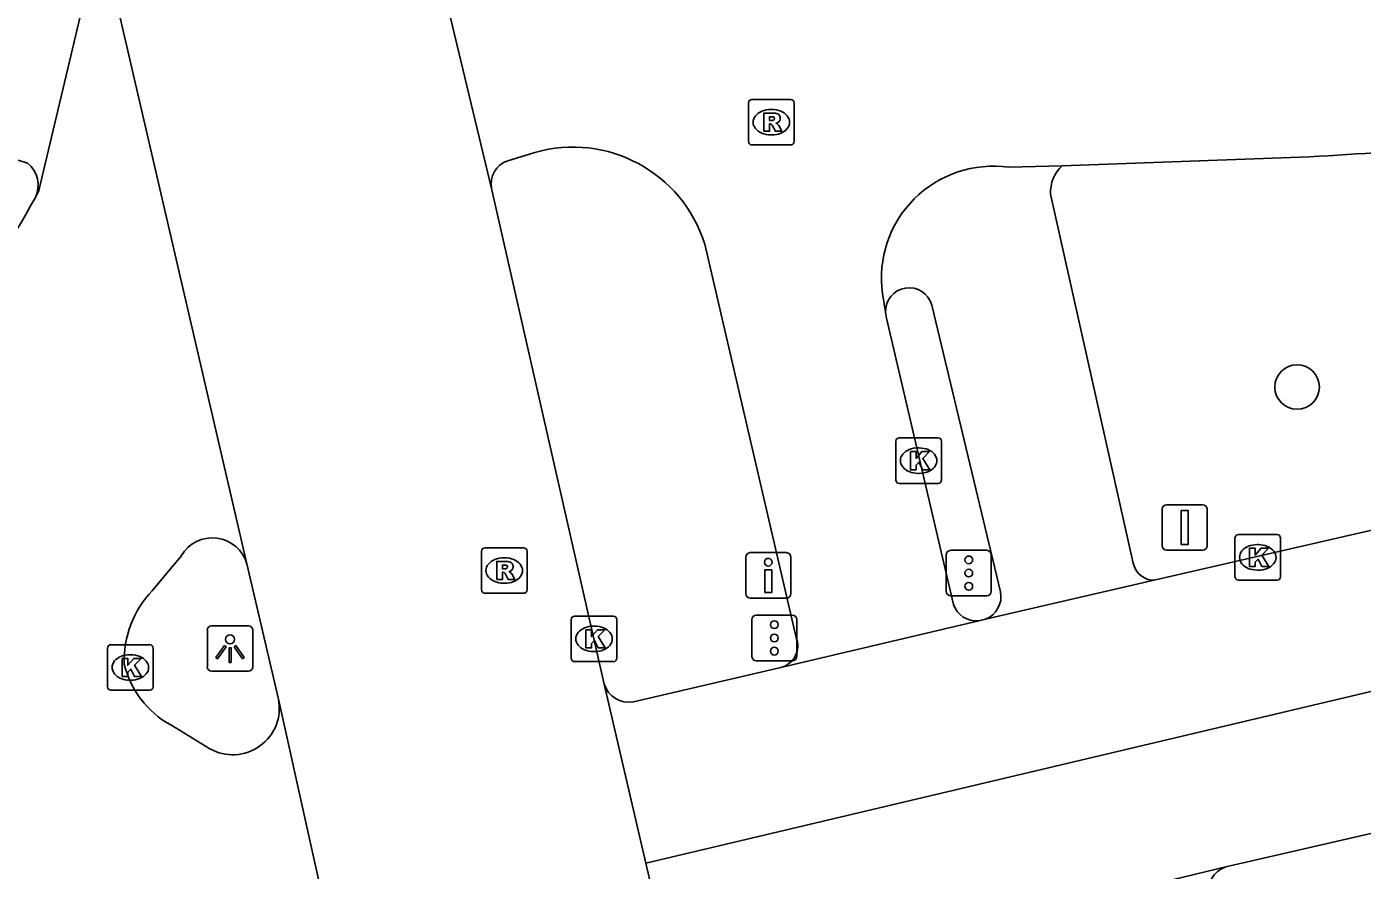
# Model space of a CAD drawing. Extents: x 156414 to 157775, y 382335 to 383765.
# Drawn here: x 156985.24 to 157014.56, y 382993.35 to 383011.87 of the extents above; entities that cross this region are included whole.
import ezdxf

# ---------------------------------------------------------------- set-up
doc = ezdxf.new("R2010")
doc.units = 0
for name, color, linetype in [('IMGEO_Boom', 7, 'Continuous'), ('IMGEO_Drukknoppaal', 7, 'Continuous'), ('IMGEO_Fietspad_gesloten', 7, 'Continuous'), ('IMGEO_Kolk', 7, 'Continuous'), ('IMGEO_Lichtpunt', 7, 'Continuous'), ('IMGEO_OVBaan_gesloten', 7, 'Continuous'), ('IMGEO_Rijbaan_regionaal_gesloten', 7, 'Continuous'), ('IMGEO_Rioolput', 7, 'Continuous'), ('IMGEO_Verkeersbordpaal', 7, 'Continuous'), ('IMGEO_Verkeersregelinstallatiepaal', 7, 'Continuous'), ('IMGEO_Voetpad_open', 7, 'Continuous')]:
    doc.layers.add(name, color=color, linetype=linetype)

msp = doc.modelspace()

# ---------------------------------------------------------------- linework, layer by layer
at = {"layer": 'IMGEO_Boom'}
msp.add_circle((157013.132, 383003.958), 0.489, dxfattribs=at)
at = {"layer": 'IMGEO_Drukknoppaal'}
for p, q in [((157001.024, 382999.421), (157001.024, 383000.221)), ((157001.024, 383000.221), (157001.024, 382999.421)), ((157001.124, 383000.321), (157001.914, 383000.321)), ((157001.914, 383000.321), (157001.124, 383000.321)), ((157002.014, 383000.221), (157002.014, 382999.421)), ((157002.014, 382999.421), (157002.014, 383000.221)), ((157001.914, 382999.321), (157001.124, 382999.321)), ((157001.124, 382999.321), (157001.914, 382999.321))]:
    msp.add_line(p, q, dxfattribs=at)
msp.add_lwpolyline([(157001.594, 382999.946), (157001.594, 382999.446), (157001.444, 382999.446), (157001.444, 382999.946), (157001.594, 382999.946)], dxfattribs=at)
msp.add_circle((157001.519, 383000.111), 0.085, dxfattribs=at)
for centre, start, end in [((157001.124, 383000.221), 90, 180), ((157001.124, 383000.221), 90, 180), ((157001.914, 383000.221), 0, 90), ((157001.914, 383000.221), 360, 90), ((157001.124, 382999.421), 180, 270), ((157001.124, 382999.421), 180, 270), ((157001.914, 382999.421), 270, 0), ((157001.914, 382999.421), 270, 0)]:
    msp.add_arc(centre, 0.1, start, end, dxfattribs=at)
at = {"layer": 'IMGEO_Fietspad_gesloten'}
for points in [[(156995.799, 383008.928), (156996.393, 383009.109)], [(157007.971, 383008.819), (157012.991, 383008.996)], [(157006.801, 383008.784), (157007.971, 383008.819)], [(157000.124, 383007.098), (157002.132, 382998.456)], [(157004.092, 383005.601), (157004.028, 383006.011)], [(157005.584, 382999.185), (157004.114, 383005.471), (157004.092, 383005.601)]]:
    msp.add_lwpolyline(points, dxfattribs=at)
for centre, radius, start, end in [((157009.95, 383076.08), 67.153, 272.59585, 278.20211), ((156997.23, 383006.195), 3.032, 17.3264, 106.0245), ((156984.527, 383006.71), 2.286, 71.3635, 221.5154), ((156984.856, 383008.389), 0.631, 335.0859, 50.5029), ((156995.968, 383008.42), 0.535, 108.446, 191.0994), ((157006.461, 383006.351), 2.457, 82.0519, 187.9481), ((157006.092, 382999.357), 0.537, 198.747, 275.1183), ((157001.679, 382998.275), 0.488, 283.8791, 21.7362)]:
    msp.add_arc(centre, radius, start, end, dxfattribs=at)
at = {"layer": 'IMGEO_Kolk'}
for p, q in [((157004.32, 383001.916), (157004.32, 383002.768)), ((157004.395, 383002.842), (157005.247, 383002.842)), ((157005.321, 383002.768), (157005.321, 383001.916)), ((157004.808, 383002.622), (157004.833, 383002.622)), ((157005.247, 383001.842), (157004.395, 383001.842)), ((157004.831, 383002.062), (157004.806, 383002.062)), ((157011.767, 382999.791), (157011.767, 383000.643)), ((157011.842, 383000.717), (157012.694, 383000.717)), ((157012.768, 383000.643), (157012.768, 382999.791)), ((157012.255, 383000.497), (157012.28, 383000.497)), ((157012.278, 382999.937), (157012.253, 382999.937)), ((157012.694, 382999.717), (157011.842, 382999.717)), ((156997.268, 382998.927), (156998.12, 382998.927)), ((156997.193, 382998.001), (156997.193, 382998.853)), ((156997.681, 382998.707), (156997.706, 382998.707)), ((156998.194, 382998.853), (156998.194, 382998.001)), ((156987.087, 382998.3), (156987.939, 382998.3)), ((156987.012, 382997.374), (156987.012, 382998.226)), ((156987.5, 382998.08), (156987.525, 382998.08)), ((156988.013, 382998.226), (156988.013, 382997.374)), ((156997.704, 382998.147), (156997.679, 382998.147)), ((156998.12, 382997.927), (156997.268, 382997.927)), ((156987.523, 382997.52), (156987.498, 382997.52)), ((156987.939, 382997.3), (156987.087, 382997.3))]:
    msp.add_line(p, q, dxfattribs=at)
for points in [[(157004.32, 383001.916), (157004.32, 383002.768)], [(157004.395, 383002.842), (157005.247, 383002.842)], [(157005.321, 383002.768), (157005.321, 383001.916)], [(157004.641, 383002.542), (157004.764, 383002.542), (157004.764, 383002.391), (157004.894, 383002.542), (157005.058, 383002.542), (157004.912, 383002.391), (157005.065, 383002.142), (157004.913, 383002.142), (157004.828, 383002.306), (157004.764, 383002.239), (157004.764, 383002.142), (157004.641, 383002.142), (157004.641, 383002.542)], [(157005.247, 383001.842), (157004.395, 383001.842)], [(157011.767, 382999.791), (157011.767, 383000.643)], [(157011.842, 383000.717), (157012.694, 383000.717)], [(157012.768, 383000.643), (157012.768, 382999.791)], [(157012.088, 383000.417), (157012.211, 383000.417), (157012.211, 383000.266), (157012.341, 383000.417), (157012.505, 383000.417), (157012.359, 383000.266), (157012.512, 383000.017), (157012.36, 383000.017), (157012.275, 383000.181), (157012.211, 383000.114), (157012.211, 383000.017), (157012.088, 383000.017), (157012.088, 383000.417)], [(157012.694, 382999.717), (157011.842, 382999.717)], [(156997.268, 382998.927), (156998.12, 382998.927)], [(156997.193, 382998.001), (156997.193, 382998.853)], [(156997.514, 382998.627), (156997.637, 382998.627), (156997.637, 382998.476), (156997.767, 382998.627), (156997.931, 382998.627), (156997.785, 382998.476), (156997.938, 382998.227), (156997.786, 382998.227), (156997.701, 382998.391), (156997.637, 382998.324), (156997.637, 382998.227), (156997.514, 382998.227), (156997.514, 382998.627)], [(156998.194, 382998.853), (156998.194, 382998.001)], [(156987.087, 382998.3), (156987.939, 382998.3)], [(156987.012, 382997.374), (156987.012, 382998.226)], [(156988.013, 382998.226), (156988.013, 382997.374)], [(156987.333, 382998), (156987.456, 382998), (156987.456, 382997.849), (156987.586, 382998), (156987.75, 382998), (156987.604, 382997.849), (156987.757, 382997.6), (156987.605, 382997.6), (156987.52, 382997.764), (156987.456, 382997.697), (156987.456, 382997.6), (156987.333, 382997.6), (156987.333, 382998)], [(156998.12, 382997.927), (156997.268, 382997.927)], [(156987.939, 382997.3), (156987.087, 382997.3)]]:
    msp.add_lwpolyline(points, dxfattribs=at)
for centre, start, end in [((157004.397, 383002.766), 91.552, 178.448), ((157004.397, 383002.766), 91.552, 178.448), ((157005.245, 383002.766), 1.552, 88.448), ((157005.245, 383002.766), 1.552, 88.448), ((157004.397, 383001.918), 181.552, 268.448), ((157004.397, 383001.918), 181.552, 268.448), ((157005.245, 383001.918), 271.552, 358.448), ((157005.245, 383001.918), 271.552, 358.448), ((157011.844, 383000.641), 91.552, 178.448), ((157011.844, 383000.641), 91.552, 178.448), ((157012.692, 383000.641), 1.552, 88.448), ((157012.692, 383000.641), 1.552, 88.448), ((157011.844, 382999.793), 181.552, 268.448), ((157011.844, 382999.793), 181.552, 268.448), ((157012.692, 382999.793), 271.552, 358.448), ((157012.692, 382999.793), 271.552, 358.448), ((156997.27, 382998.851), 91.552, 178.448), ((156997.27, 382998.851), 91.552, 178.448), ((156998.118, 382998.851), 1.552, 88.448), ((156998.118, 382998.851), 1.552, 88.448), ((156987.089, 382998.224), 91.552, 178.448), ((156987.089, 382998.224), 91.552, 178.448), ((156987.937, 382998.224), 1.552, 88.448), ((156987.937, 382998.224), 1.552, 88.448), ((156997.27, 382998.003), 181.552, 268.448), ((156997.27, 382998.003), 181.552, 268.448), ((156998.118, 382998.003), 271.552, 358.448), ((156998.118, 382998.003), 271.552, 358.448), ((156987.089, 382997.376), 181.552, 268.448), ((156987.089, 382997.376), 181.552, 268.448), ((156987.937, 382997.376), 271.552, 358.448), ((156987.937, 382997.376), 271.552, 358.448)]:
    msp.add_arc(centre, 0.0765, start, end, dxfattribs=at)
for centre, major_axis, ratio, start_param, end_param in [((157004.807, 383002.342), (-0.387, 0.002), 0.722429, 4.712389, 7.853982), ((157004.832, 383002.342), (-0.39, 0.002), 0.717154, 1.570796, 4.712389), ((157012.254, 383000.217), (-0.387, 0.002), 0.722429, 4.712389, 7.853982), ((157012.279, 383000.217), (-0.39, 0.002), 0.717154, 1.570796, 4.712389), ((156997.68, 382998.427), (-0.387, 0.002), 0.722429, 4.712389, 7.853982), ((156997.705, 382998.427), (-0.39, 0.002), 0.717154, 1.570796, 4.712389), ((156987.499, 382997.8), (-0.387, 0.002), 0.722429, 4.712389, 7.853982), ((156987.524, 382997.8), (-0.39, 0.002), 0.717154, 1.570796, 4.712389)]:
    msp.add_ellipse(centre, major_axis=major_axis, ratio=ratio, start_param=start_param, end_param=end_param, dxfattribs=at)
at = {"layer": 'IMGEO_Lichtpunt'}
for p, q in [((156989.203, 382998.618), (156989.203, 382997.811)), ((156989.203, 382998.618), (156989.203, 382997.811)), ((156990.105, 382998.713), (156989.297, 382998.713)), ((156990.105, 382998.713), (156989.297, 382998.713)), ((156990.199, 382997.811), (156990.199, 382998.618)), ((156990.199, 382997.811), (156990.199, 382998.618)), ((156989.297, 382997.717), (156990.105, 382997.717)), ((156989.297, 382997.717), (156990.105, 382997.717))]:
    msp.add_line(p, q, dxfattribs=at)
for points in [[(156989.577, 382998.282), (156989.616, 382998.254), (156989.428, 382997.992), (156989.39, 382998.019), (156989.577, 382998.282)], [(156989.679, 382998.234), (156989.726, 382998.234), (156989.726, 382997.912), (156989.679, 382997.912), (156989.679, 382998.234)], [(156989.789, 382998.254), (156989.827, 382998.281), (156990.014, 382998.019), (156989.975, 382997.991), (156989.789, 382998.254)]]:
    msp.add_lwpolyline(points, dxfattribs=at)
msp.add_circle((156989.702, 382998.416), 0.0994, dxfattribs=at)
for centre, start, end in [((156989.297, 382998.618), 90, 180), ((156989.297, 382998.618), 90, 180), ((156990.105, 382998.618), 0, 90), ((156990.105, 382998.618), 0, 90), ((156989.297, 382997.811), 180, 270), ((156989.297, 382997.811), 180, 270), ((156990.105, 382997.811), 270, 0), ((156990.105, 382997.811), 270, 360)]:
    msp.add_arc(centre, 0.0946, start, end, dxfattribs=at)
at = {"layer": 'IMGEO_OVBaan_gesloten'}
for points in [[(156990.071, 383000.075), (156986.394, 383015.923), (156986.372, 383015.992)], [(156986.574, 383012.856), (156986.556, 383012.717), (156985.5, 383008.276), (156985.428, 383008.123)], [(156994.361, 383012.834), (156995.443, 383008.317)], [(156997.919, 382997.431), (156995.443, 383008.317)], [(156987.994, 382999.485), (156988.421, 383000), (156988.632, 383000.254)], [(156990.071, 383000.075), (156990.764, 382997.101)], [(156998.833, 382993.499), (156997.919, 382997.431)], [(156996.63, 382970.684), (156990.764, 382997.101)], [(156989.256, 382996.015), (156988.398, 382996.536)], [(156999.747, 382989.567), (156998.833, 382993.499)]]:
    msp.add_lwpolyline(points, dxfattribs=at)
for centre, radius, start, end in [((156967.377, 383018.11), 20.63, 321.4169, 331.047), ((156989.313, 382999.858), 0.788, 15.985, 149.8336), ((156989.604, 382997.945), 2.228, 136.2669, 181.844), ((156989.42, 382998.375), 2.103, 193.7952, 240.9391), ((156989.76, 382996.905), 1.023, 240.4656, 11.0541)]:
    msp.add_arc(centre, radius, start, end, dxfattribs=at)
at = {"layer": 'IMGEO_Rijbaan_regionaal_gesloten'}
for points in [[(157141.179, 383026.512), (157114.05, 383020.299), (157040.159, 383003.288), (156998.833, 382993.499)], [(157011.566, 382993.422), (157107.253, 383015.436), (157126.773, 383019.975)], [(157021.079, 383002.266), (157010.025, 382999.721)], [(157010.025, 382999.721), (157006.286, 382998.858)], [(157001.796, 382997.802), (157006.14, 382998.823)], [(157006.286, 382998.858), (157006.14, 382998.823)], [(157001.796, 382997.802), (156998.557, 382997.047)], [(157007.607, 382992.461), (157011.566, 382993.422)]]:
    msp.add_lwpolyline(points, dxfattribs=at)
msp.add_arc((156998.454, 382997.599), 0.561, 197.3886, 280.5255, dxfattribs=at)
at = {"layer": 'IMGEO_Rioolput'}
for p, q in [((157001.086, 383009.348), (157001.086, 383010.2)), ((157001.161, 383010.274), (157002.013, 383010.274)), ((157001.574, 383010.054), (157001.599, 383010.054)), ((157002.087, 383010.2), (157002.087, 383009.348)), ((157001.597, 383009.494), (157001.572, 383009.494)), ((157002.013, 383009.274), (157001.161, 383009.274)), ((156995.221, 382999.502), (156995.221, 383000.354)), ((156995.296, 383000.428), (156996.148, 383000.428)), ((156996.222, 383000.354), (156996.222, 382999.502)), ((156995.709, 383000.208), (156995.734, 383000.208)), ((156995.732, 382999.648), (156995.707, 382999.648)), ((156996.148, 382999.428), (156995.296, 382999.428))]:
    msp.add_line(p, q, dxfattribs=at)
for points in [[(157001.086, 383009.348), (157001.086, 383010.2)], [(157001.161, 383010.274), (157002.013, 383010.274)], [(157002.087, 383010.2), (157002.087, 383009.348)], [(157001.675, 383009.972), (157001.423, 383009.974), (157001.423, 383009.574)], [(157001.423, 383009.574), (157001.547, 383009.574), (157001.547, 383009.736), (157001.558, 383009.736)], [(157001.601, 383009.893), (157001.547, 383009.893), (157001.547, 383009.812)], [(157001.547, 383009.812), (157001.599, 383009.812)], [(157001.605, 383009.707), (157001.676, 383009.574), (157001.816, 383009.574), (157001.751, 383009.7)], [(157002.013, 383009.274), (157001.161, 383009.274)], [(156995.221, 382999.502), (156995.221, 383000.354)], [(156995.296, 383000.428), (156996.148, 383000.428)], [(156996.222, 383000.354), (156996.222, 382999.502)], [(156995.81, 383000.126), (156995.558, 383000.128), (156995.558, 382999.728)], [(156995.558, 382999.728), (156995.682, 382999.728), (156995.682, 382999.89), (156995.693, 382999.89)], [(156995.736, 383000.047), (156995.682, 383000.047), (156995.682, 382999.966)], [(156995.682, 382999.966), (156995.734, 382999.966)], [(156995.74, 382999.861), (156995.811, 382999.728), (156995.951, 382999.728), (156995.886, 382999.854)], [(156996.148, 382999.428), (156995.296, 382999.428)]]:
    msp.add_lwpolyline(points, dxfattribs=at)
for centre, radius, start, end in [((157001.163, 383010.198), 0.0765, 91.552, 178.448), ((157001.163, 383010.198), 0.0765, 91.552, 178.448), ((157002.011, 383010.198), 0.0765, 1.552, 88.448), ((157002.011, 383010.198), 0.0765, 1.552, 88.448), ((157001.557, 383009.683), 0.0533, 26.0293, 88.6989), ((157001.583, 383010.001), 0.19, 274.7715, 282.9687), ((157001.607, 383009.797), 0.0964, 77.0061, 93.1865), ((157001.621, 383009.854), 0.0378, 276.6634, 79.6772), ((157001.674, 383009.862), 0.109, 350.3612, 89.416), ((157001.672, 383009.862), 0.112, 277.5842, 350.9817), ((157001.656, 383009.647), 0.108, 29.5134, 73.7905), ((157001.163, 383009.35), 0.0765, 181.552, 268.448), ((157001.163, 383009.35), 0.0765, 181.552, 268.448), ((157002.011, 383009.35), 0.0765, 271.552, 358.448), ((157002.011, 383009.35), 0.0765, 271.552, 358.448), ((156995.298, 383000.352), 0.0765, 91.552, 178.448), ((156995.298, 383000.352), 0.0765, 91.552, 178.448), ((156996.146, 383000.352), 0.0765, 1.552, 88.448), ((156996.146, 383000.352), 0.0765, 1.552, 88.448), ((156995.809, 383000.016), 0.109, 350.3612, 89.416), ((156995.692, 382999.837), 0.0533, 26.0293, 88.6989), ((156995.718, 383000.155), 0.19, 274.7715, 282.9687), ((156995.742, 382999.951), 0.0964, 77.0061, 93.1865), ((156995.756, 383000.008), 0.0378, 276.6634, 79.6772), ((156995.807, 383000.016), 0.112, 277.5842, 350.9817), ((156995.791, 382999.801), 0.108, 29.5134, 73.7905), ((156995.298, 382999.504), 0.0765, 181.552, 268.448), ((156995.298, 382999.504), 0.0765, 181.552, 268.448), ((156996.146, 382999.504), 0.0765, 271.552, 358.448), ((156996.146, 382999.504), 0.0765, 271.552, 358.448)]:
    msp.add_arc(centre, radius, start, end, dxfattribs=at)
for centre, major_axis, ratio, start_param, end_param in [((157001.573, 383009.774), (-0.387, 0.002), 0.722429, 4.712389, 7.853982), ((157001.598, 383009.774), (-0.39, 0.002), 0.717154, 1.570796, 4.712389), ((156995.708, 382999.928), (-0.387, 0.002), 0.722429, 4.712389, 7.853982), ((156995.733, 382999.928), (-0.39, 0.002), 0.717154, 1.570796, 4.712389)]:
    msp.add_ellipse(centre, major_axis=major_axis, ratio=ratio, start_param=start_param, end_param=end_param, dxfattribs=at)
at = {"layer": 'IMGEO_Verkeersbordpaal'}
for p, q in [((157010.166, 383000.474), (157010.166, 383001.274)), ((157010.166, 383001.274), (157010.166, 383000.474)), ((157010.266, 383001.374), (157011.056, 383001.374)), ((157011.056, 383001.374), (157010.266, 383001.374)), ((157011.156, 383001.274), (157011.156, 383000.474)), ((157011.156, 383000.474), (157011.156, 383001.274)), ((157011.056, 383000.374), (157010.266, 383000.374)), ((157010.266, 383000.374), (157011.056, 383000.374))]:
    msp.add_line(p, q, dxfattribs=at)
msp.add_lwpolyline([(157010.586, 383001.249), (157010.736, 383001.249), (157010.736, 383000.499), (157010.586, 383000.499), (157010.586, 383001.249)], dxfattribs=at)
for centre, start, end in [((157010.266, 383001.274), 90, 180), ((157010.266, 383001.274), 90, 180), ((157011.056, 383001.274), 0, 90), ((157011.056, 383001.274), 360, 90), ((157010.266, 383000.474), 180, 270), ((157010.266, 383000.474), 180, 270), ((157011.056, 383000.474), 270, 0), ((157011.056, 383000.474), 270, 0)]:
    msp.add_arc(centre, 0.1, start, end, dxfattribs=at)
at = {"layer": 'IMGEO_Verkeersregelinstallatiepaal'}
for p, q in [((157005.527, 383000.372), (157006.317, 383000.372)), ((157006.317, 383000.372), (157005.527, 383000.372)), ((157005.427, 382999.472), (157005.427, 383000.272)), ((157005.427, 383000.272), (157005.427, 382999.472)), ((157006.417, 383000.272), (157006.417, 382999.472)), ((157006.417, 382999.472), (157006.417, 383000.272)), ((157006.317, 382999.372), (157005.527, 382999.372)), ((157005.527, 382999.372), (157006.317, 382999.372)), ((157001.257, 382998.948), (157002.047, 382998.948)), ((157002.047, 382998.948), (157001.257, 382998.948)), ((157001.157, 382998.048), (157001.157, 382998.848)), ((157001.157, 382998.848), (157001.157, 382998.048)), ((157002.147, 382998.848), (157002.147, 382998.048)), ((157002.147, 382998.048), (157002.147, 382998.848)), ((157002.047, 382997.948), (157001.257, 382997.948)), ((157001.257, 382997.948), (157002.047, 382997.948))]:
    msp.add_line(p, q, dxfattribs=at)
for centre in [(157005.922, 383000.162), (157005.922, 382999.872), (157005.922, 382999.582), (157001.652, 382998.738), (157001.652, 382998.448), (157001.652, 382998.158)]:
    msp.add_circle(centre, 0.085, dxfattribs=at)
for centre, start, end in [((157005.527, 383000.272), 90, 180), ((157005.527, 383000.272), 90, 180), ((157006.317, 383000.272), 0, 90), ((157006.317, 383000.272), 360, 90), ((157005.527, 382999.472), 180, 270), ((157005.527, 382999.472), 180, 270), ((157006.317, 382999.472), 270, 0), ((157006.317, 382999.472), 270, 0), ((157001.257, 382998.848), 90, 180), ((157001.257, 382998.848), 90, 180), ((157002.047, 382998.848), 0, 90), ((157002.047, 382998.848), 360, 90), ((157001.257, 382998.048), 180, 270), ((157001.257, 382998.048), 180, 270), ((157002.047, 382998.048), 270, 0), ((157002.047, 382998.048), 270, 0)]:
    msp.add_arc(centre, 0.1, start, end, dxfattribs=at)
at = {"layer": 'IMGEO_Voetpad_open'}
for points in [[(157009.534, 383000.091), (157007.713, 383008.197)], [(157006.618, 382999.461), (157005.109, 383005.759)]]:
    msp.add_lwpolyline(points, dxfattribs=at)
for centre, radius, start, end in [((157008.553, 383008.213), 0.84, 133.8568, 181.0867), ((157004.61, 383005.62), 0.518, 15.5584, 182.1032), ((157009.977, 383000.167), 0.449, 189.802, 276.1972), ((157006.094, 382999.357), 0.535, 291.0845, 11.2429), ((157011.752, 382992.879), 0.574, 108.8696, 192.9344)]:
    msp.add_arc(centre, radius, start, end, dxfattribs=at)

doc.saveas('drawing.dxf')
